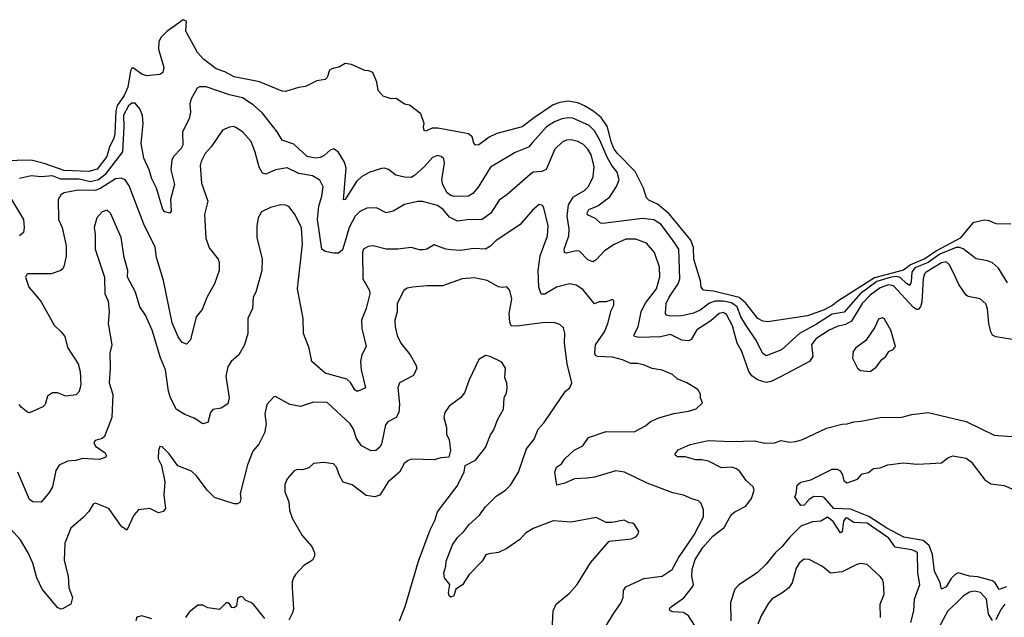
# Model space of a CAD drawing. Extents: x 2133489 to 2292442, y 756223 to 916462.
# Tile 454 of 463: x 2273056 to 2279016, y 894876 to 898494. Entities that reach past the tile are written whole.
import ezdxf

# ---------------------------------------------------------------- set-up
doc = ezdxf.new("R2010")
doc.units = 0

msp = doc.modelspace()

# ---------------------------------------------------------------- linework, layer by layer
at = {"layer": '0CON20XD'}
for points in [[(2279056.6, 897256.6), (2278967.4, 897257.4), (2278925, 897275.5), (2278895, 897279.6), (2278825, 897263.8), (2278748.1, 897171.9), (2278605.2, 897095), (2278535, 897046.7), (2278449.1, 897010.9), (2278405, 896976.9), (2278229.4, 896930.6), (2278009.1, 896790.9), (2277978.3, 896765), (2277925, 896737.1), (2277825, 896701.7), (2277585, 896665.6), (2277555, 896668.8), (2277525, 896685.5), (2277449.9, 896779.9), (2277411.2, 896811.2), (2277255, 896850), (2277196.2, 896856.2), (2277181.9, 896875), (2277176.8, 896913.2), (2277136.8, 897045), (2277134.8, 897115), (2277119.4, 897159.4), (2276987.8, 897317.8), (2276917, 897377), (2276865, 897401.1), (2276850, 897415), (2276832, 897475), (2276781.9, 897575), (2276675, 897683.2), (2276655, 897711.3), (2276636.2, 897755), (2276613.8, 897845), (2276575, 897902), (2276525, 897943.1), (2276475, 897973.3), (2276435, 897990), (2276375, 898000.6), (2276325, 897993.1), (2276285, 897978.4), (2276172.7, 897902.7), (2276097.1, 897845), (2275944.6, 897805.4), (2275897.7, 897782.3), (2275835, 897736), (2275815, 897734), (2275805, 897747.5), (2275795.5, 897785.5), (2275772.6, 897802.6), (2275587.6, 897837.6), (2275553, 897837), (2275515, 897818.8), (2275505, 897823.3), (2275500, 897845), (2275503.3, 897865), (2275483.3, 897925), (2275415, 897976.7), (2275385, 897983.3), (2275335, 898016.2), (2275305, 898016), (2275255, 898032), (2275226, 898065), (2275217, 898117), (2275192.5, 898175), (2275170, 898185), (2275145, 898186.2), (2275063.9, 898223.9), (2275025, 898230), (2274991.7, 898208.3), (2274945, 898197.5), (2274931.7, 898188.3), (2274916.2, 898145), (2274905, 898131.2), (2274855, 898123.8), (2274785, 898090), (2274743, 898083), (2274665, 898060), (2274645, 898061.2), (2274508.3, 898118.3), (2274355, 898148.2), (2274298.4, 898178.4), (2274245, 898196.2), (2274168.9, 898255), (2274132.7, 898295), (2274061.5, 898425), (2274065.6, 898485), (2274045, 898494.4), (2273946.6, 898423.4), (2273912.4, 898387.6), (2273898.6, 898361.4), (2273895.5, 898315), (2273929.2, 898205), (2273922.5, 898175), (2273905, 898162.5), (2273825, 898154), (2273795, 898164.2), (2273745, 898200), (2273735, 898200), (2273726, 898185), (2273709.4, 898085), (2273688.4, 898035), (2273665, 898003.1), (2273645.5, 897975), (2273637, 897943), (2273631.8, 897805), (2273625.8, 897775), (2273600, 897725), (2273583.8, 897665), (2273525, 897590), (2273475, 897574.3), (2273325, 897581.2), (2273203.4, 897623.4), (2273125, 897643.5), (2272955, 897640.4)], [(2279035, 896900.8), (2278980.5, 896990.5), (2278945, 897022.9), (2278915, 897034.3), (2278845, 897046.7), (2278767.7, 897107.7), (2278745.9, 897115.9), (2278725, 897115.4), (2278625.2, 897075), (2278555, 897024.7), (2278475, 896991.3), (2278456.2, 896965), (2278453, 896907), (2278445, 896885.5), (2278425, 896896.1), (2278385, 896933.2), (2278365, 896939.2), (2278330.8, 896935), (2278245, 896908.6), (2278144.6, 896835), (2278046.4, 896723.6), (2277975, 896711.3), (2277879.2, 896650.8), (2277776.2, 896593.8), (2277666.9, 896495), (2277575, 896459.1), (2277553.7, 896473.7), (2277512.5, 896555), (2277448.6, 896648.6), (2277421.9, 896695), (2277398.5, 896755), (2277365, 896780.5), (2277315, 896790.7), (2277265, 896790.4), (2277231.7, 896778.3), (2277175, 896736.1), (2277135, 896717.6), (2277065, 896700.3), (2276995, 896699.3), (2276971.4, 896705), (2276964.5, 896715), (2276968.9, 896775), (2276987.5, 896815), (2277041.8, 896895), (2277051.1, 896925), (2277045.3, 897105), (2277008, 897162), (2276939.6, 897255), (2276895, 897283.2), (2276825, 897291.4), (2276585, 897260.5), (2276572.6, 897262.6), (2276540.7, 897290.7), (2276493.7, 897313.7), (2276490, 897325), (2276501.4, 897345), (2276555, 897367.9), (2276627.3, 897422.7), (2276668.7, 897485), (2276683.8, 897525), (2276672, 897572), (2276640.7, 897610.7), (2276612.2, 897662.2), (2276567.5, 897765), (2276535, 897822.1), (2276504, 897854), (2276405, 897897.8), (2276375, 897900.6), (2276336.6, 897893.4), (2276293.1, 897875), (2276245.5, 897845), (2276160.3, 897749.7), (2276135, 897723.1), (2276055, 897690.8), (2275905, 897600.8), (2275830.6, 897479.4), (2275798, 897442), (2275773.4, 897426.6), (2275685, 897424.7), (2275665, 897430), (2275644.2, 897445), (2275617.1, 897495), (2275610.5, 897525), (2275627.8, 897625), (2275622.7, 897652.7), (2275606.8, 897666.8), (2275585, 897671.4), (2275555, 897660), (2275506.5, 897605), (2275445, 897550), (2275425, 897539.2), (2275385, 897540), (2275332.1, 897552.1), (2275287.6, 897587.6), (2275265, 897594.5), (2275245, 897593.3), (2275175, 897570.3), (2275127.1, 897545), (2275093.8, 897515), (2275026.5, 897405), (2275015.9, 897404.1), (2275031.5, 897595), (2275022.1, 897632.1), (2274983.8, 897693.8), (2274955, 897711.9), (2274935, 897703.8), (2274898.5, 897671.5), (2274875, 897659.5), (2274845, 897656.6), (2274795.7, 897665.7), (2274715, 897740), (2274644.3, 897765), (2274615, 897815.7), (2274525, 897928.1), (2274469.3, 897979.3), (2274405, 898021.1), (2274325, 898040), (2274185, 898087.8), (2274145, 898087.1), (2274130.4, 898079.6), (2274093.2, 898015), (2274085.4, 897984.6), (2274088.9, 897935), (2274081.8, 897895), (2274040.7, 897815), (2274042.7, 897735), (2274032.5, 897715), (2273986.9, 897665), (2273976.8, 897643.2), (2273970, 897585), (2273992.9, 897497.1), (2273969.2, 897405), (2273972.5, 897335), (2273965, 897322.5), (2273935, 897330), (2273922, 897345), (2273883.1, 897475), (2273855, 897530), (2273838.9, 897585), (2273808.1, 897655), (2273790.6, 897745), (2273802.7, 897865), (2273798.2, 897915), (2273783.2, 897955), (2273755, 897988), (2273735, 897988.1), (2273715, 897972.9), (2273684.4, 897915.6), (2273686.7, 897845), (2273677.6, 897695), (2273570.9, 897555), (2273532.4, 897525)], [(2279105, 896551.4), (2278964.5, 896574.5), (2278945, 896584.2), (2278933.7, 896603.7), (2278921.8, 896655), (2278915, 896742.5), (2278903.8, 896773.8), (2278870, 896805), (2278797.4, 896817.4), (2278785.4, 896825.4), (2278741.5, 896891.5), (2278720.9, 896935), (2278685, 897010.8), (2278665, 897027.9), (2278635, 897021.6), (2278542.7, 896965), (2278532.7, 896955), (2278524.8, 896925.2), (2278517.4, 896785), (2278507.9, 896755), (2278495, 896739.6), (2278485, 896738.9), (2278465, 896753.9), (2278345, 896882.4), (2278315, 896887.9), (2278265, 896871.1), (2278205, 896827), (2278155.2, 896775), (2278090.5, 896669.5), (2278055, 896649), (2278005, 896636.4), (2277955, 896613.6), (2277875, 896561.5), (2277850, 896525), (2277856.7, 896455), (2277837.1, 896425), (2277661.7, 896331.7), (2277605, 896303.1), (2277575, 896297.5), (2277523.1, 896313.1), (2277487.3, 896337.3), (2277468.7, 896365), (2277426.7, 896485), (2277399.7, 896535), (2277370.1, 896640.1), (2277335, 896710), (2277315, 896721.2), (2277290, 896715), (2277240, 896670), (2277155, 896617.1), (2277121.2, 896558.8), (2277105, 896548.8), (2277065, 896553.3), (2276995, 896587.7), (2276935, 896573.5), (2276805, 896569.4), (2276777.5, 896575), (2276773.3, 896585), (2276800.6, 896635), (2276818.6, 896725), (2276841.2, 896775), (2276910.4, 896865), (2276931.8, 896938.2), (2276927.9, 896995), (2276897.8, 897085), (2276850.2, 897140.2), (2276785, 897164.6), (2276724.1, 897165.9), (2276655, 897133.8), (2276595, 897095.5), (2276545, 897039.5), (2276525, 897028.9), (2276495, 897040.5), (2276445, 897091.8), (2276423.7, 897093.7), (2276365, 897081.5), (2276352.9, 897085), (2276351.5, 897105), (2276379.5, 897185), (2276381.3, 897228.7), (2276369.5, 897305), (2276377.1, 897372.9), (2276408.1, 897421.9), (2276475, 897460.8), (2276498.8, 897485), (2276527.7, 897542.3), (2276532.8, 897605), (2276515.2, 897675.2), (2276495, 897710.5), (2276468.9, 897738.9), (2276435, 897757.2), (2276395, 897766.7), (2276365, 897765.4), (2276341.9, 897755), (2276295, 897710.8), (2276242.2, 897587.8), (2276217.5, 897575), (2276165, 897570.5), (2276145, 897557.8), (2276005, 897433.1), (2275957.6, 897402.4), (2275907.3, 897322.7), (2275855, 897284.5), (2275765, 897283.2), (2275705, 897273.8), (2275658.3, 897298.3), (2275620, 897345), (2275585, 897369.1), (2275495, 897392.7), (2275465, 897392.5), (2275385, 897375.6), (2275316.7, 897335), (2275275, 897324.3), (2275215, 897355.6), (2275156.6, 897353.4), (2275115, 897332.9), (2275087.2, 897305), (2275050.4, 897235), (2275026.6, 897153.4), (2275009.5, 897100.5), (2274985, 897079.8), (2274955, 897079.8), (2274905, 897091), (2274885, 897105.5), (2274859.2, 897285), (2274865.9, 897365), (2274884.7, 897425), (2274893.2, 897483.2), (2274873.3, 897523.3), (2274828.1, 897548.1), (2274745, 897563.3), (2274675, 897596.4), (2274605, 897585.5), (2274545, 897558.2), (2274525, 897564.3), (2274505, 897601.2), (2274481.2, 897691.2), (2274455.9, 897755.9), (2274405, 897814.3), (2274365, 897840.8), (2274347, 897847), (2274325.8, 897844.2), (2274283.8, 897825), (2274214.3, 897725), (2274178.9, 897685), (2274154.4, 897635), (2274149.1, 897610.9), (2274156.9, 897505), (2274193.8, 897395), (2274174.4, 897315), (2274181.7, 897171.7), (2274203.4, 897113.4), (2274258, 897045), (2274264.1, 897024.1), (2274262.5, 896975), (2274235.6, 896895), (2274188.7, 896811.3), (2274161.2, 896738.8), (2274124.4, 896695), (2274090, 896555), (2274065, 896528.8), (2274039.1, 896539.1), (2274014.1, 896574.1), (2273978.1, 896658.1), (2273925.9, 896915), (2273883.4, 897053.4), (2273875, 897116), (2273806.4, 897256.4), (2273717.9, 897487.9), (2273694.6, 897524.6), (2273670, 897535), (2273635, 897529.7), (2273546.8, 897473.2), (2273515, 897459.8), (2273408.8, 897461.2), (2273324.7, 897445.3), (2273305, 897434), (2273289.2, 897405), (2273290, 897285), (2273312.5, 897235), (2273337.3, 897125), (2273336.9, 897063.1), (2273324.2, 897005), (2273316.2, 896985), (2273305, 896976.2), (2273245.9, 896955.9), (2273105, 896955.8), (2273098.8, 896951.2), (2273091.4, 896935), (2273110.9, 896875), (2273158.9, 896818.9), (2273185.9, 896785.9), (2273264.4, 896645), (2273306.9, 896605), (2273328.6, 896575), (2273345, 896510), (2273410.4, 896410.4), (2273420.9, 896365), (2273426.5, 896285), (2273415, 896243.3), (2273397, 896223), (2273335, 896213.8), (2273284.1, 896234.1), (2273254.2, 896235.8), (2273224, 896215), (2273209.2, 896165), (2273195, 896150), (2273115, 896113.3), (2273105, 896116.7), (2273065, 896147.5), (2273051.9, 896165)], [(2273532.4, 897525), (2273485, 897512.4), (2273415, 897529.5), (2273305, 897528.9), (2273255, 897549.5), (2273185, 897542.9), (2273125, 897549.2), (2273055, 897532.5)], [(2272999.4, 897415), (2273078.2, 897285), (2273083.3, 897235), (2273079.2, 897205), (2273055, 897185.7)], [(2276570, 894765), (2276643.3, 894885), (2276697.5, 894965), (2276708.2, 894995), (2276711.8, 895038.2), (2276725, 895060), (2276835, 895109.6), (2276945, 895124.5), (2277005.3, 895164.7), (2277042.9, 895235), (2277138.8, 895375), (2277195.7, 895485), (2277195.7, 895525.7), (2277181.2, 895565), (2277165, 895581.2), (2277125, 895592), (2277075, 895615.8), (2277009.2, 895629.2), (2276855, 895687.9), (2276716.7, 895755), (2276665, 895761.8), (2276535, 895723.8), (2276491.8, 895718.2), (2276415, 895714.4), (2276355, 895688.6), (2276306.7, 895676.7), (2276295.6, 895755), (2276304.5, 895785.5), (2276336, 895805), (2276356.2, 895835), (2276411.7, 895888.3), (2276465, 895914), (2276498.8, 895965), (2276605, 896000.5), (2276775, 895999.1), (2276843.8, 896035), (2276875, 896060.8), (2276925, 896082.5), (2277015, 896110), (2277105, 896124.2), (2277151.7, 896138.3), (2277190, 896175), (2277177.5, 896205), (2277177, 896227), (2277160, 896255), (2277095, 896296.2), (2277035, 896320), (2277006.7, 896345), (2276945, 896371.4), (2276885, 896383.1), (2276832.5, 896405), (2276795, 896413.1), (2276755, 896412.2), (2276705, 896434.5), (2276645, 896450), (2276553.9, 896453.9), (2276541.9, 896461.9), (2276536.5, 896475), (2276541.2, 896525), (2276595, 896603.8), (2276615.6, 896655), (2276635.6, 896734.4), (2276653.3, 896765), (2276651.7, 896791.7), (2276645, 896800), (2276605, 896786.2), (2276564, 896786), (2276535, 896773.8), (2276465, 896861.4), (2276425, 896887.8), (2276385, 896894.5), (2276305, 896875.6), (2276235, 896832.5), (2276212.6, 896832.6), (2276198.7, 896875), (2276194.3, 896975), (2276206.1, 897065), (2276250.9, 897185), (2276255.5, 897245.5), (2276228.6, 897355), (2276219.7, 897369.7), (2276200, 897375), (2276159.8, 897340.2), (2276085, 897254.3), (2275937.1, 897155), (2275905, 897122.2), (2275875, 897105.5), (2275805, 897108.2), (2275725, 897097.5), (2275665, 897100.5), (2275635, 897105.6), (2275565, 897132), (2275520, 897105), (2275499.1, 897100.9), (2275475, 897101.1), (2275425, 897114.2), (2275345.5, 897104.5), (2275275, 897104.4), (2275195, 897125.7), (2275165, 897120.8), (2275136.7, 897105), (2275131.4, 897085), (2275133.1, 896925), (2275172.7, 896855), (2275176.2, 896835), (2275153.8, 896745), (2275124.4, 896675), (2275127.8, 896625), (2275154, 896515), (2275126, 896465), (2275119.4, 896425), (2275122.5, 896375), (2275148.1, 896265), (2275105, 896244.4), (2275095, 896244.4), (2275085, 896253.1), (2275058.3, 896298.3), (2275037, 896317), (2274904.1, 896354.1), (2274823.8, 896423.8), (2274807.5, 896505), (2274773.4, 896595), (2274772, 896685), (2274737.8, 896865), (2274767.5, 897135), (2274761.5, 897235), (2274719.3, 897319.3), (2274685, 897362.5), (2274665, 897371.4), (2274636.8, 897373.2), (2274573.6, 897356.4), (2274519.7, 897330.3), (2274500, 897295), (2274491.9, 897245), (2274491.1, 897175), (2274523.3, 897045), (2274520.8, 896975), (2274485.7, 896844.3), (2274468.8, 896815), (2274464.3, 896745), (2274435.8, 896685), (2274436.9, 896595), (2274417.1, 896525), (2274382.5, 896465), (2274336.4, 896423.6), (2274315, 896392.5), (2274304.5, 896335), (2274323.1, 896205), (2274315, 896167.5), (2274275, 896141.2), (2274225, 896133.8), (2274210.8, 896115), (2274194.2, 896055.8), (2274165, 896047.1), (2274112.4, 896082.4), (2274055, 896103.6), (2274005, 896133.6), (2273968.5, 896205), (2273956.9, 896245), (2273938.5, 896375), (2273907.2, 896447.2), (2273858.5, 896615), (2273816.7, 896705), (2273783.5, 896755), (2273756.7, 896845), (2273708.8, 896935), (2273710.6, 896975), (2273688.1, 897055), (2273669.6, 897175), (2273605, 897323.3), (2273585, 897340), (2273555, 897331.2), (2273522.2, 897295), (2273506.5, 897235), (2273512.5, 897195), (2273512.2, 897105), (2273569.2, 896935), (2273572, 896835), (2273590.8, 896790.8), (2273598, 896725), (2273592, 896655), (2273614, 896525), (2273600.6, 896475), (2273604.3, 896385), (2273596.9, 896295), (2273620, 896225), (2273612.5, 896085), (2273568.8, 895971.2), (2273555, 895958.8), (2273512.9, 895947.1), (2273504.2, 895935), (2273515, 895912.5), (2273572.3, 895872.3), (2273580, 895855), (2273576.7, 895845), (2273538.6, 895831.4), (2273432.9, 895837.1), (2273394.6, 895824.6), (2273345, 895821.4), (2273295, 895797.5), (2273274.3, 895765), (2273254.2, 895665), (2273235, 895631.2), (2273185, 895573.8), (2273135, 895574.3), (2273115, 895588.6), (2273043.6, 895755)], [(2276276.4, 894755), (2276284.6, 894915), (2276303.1, 894955), (2276385, 895022), (2276430, 895075), (2276512, 895205), (2276624.1, 895335.9), (2276759.3, 895350.7), (2276785, 895362.5), (2276800.7, 895379.3), (2276803.3, 895395), (2276778.3, 895438.3), (2276766.4, 895446.4), (2276745, 895447.5), (2276715, 895463.3), (2276640.7, 895449.3), (2276605, 895450), (2276545, 895480), (2276395, 895450.8), (2276285, 895460), (2276165, 895412.5), (2276118.6, 895385), (2276083.7, 895346.4), (2276005, 895292.9), (2275955, 895268.8), (2275895, 895260.8), (2275877.1, 895252.9), (2275854.4, 895215), (2275776.2, 895135), (2275736.8, 895073.2), (2275696.7, 895045), (2275683.8, 895005), (2275665, 894998), (2275655.8, 895005.8), (2275650.8, 895025), (2275658.8, 895075), (2275626.7, 895115), (2275623.8, 895145), (2275636, 895185), (2275637.5, 895215), (2275676.7, 895315), (2275705, 895359.2), (2275745.3, 895394.7), (2275775, 895435.6), (2275840, 895495), (2275875.9, 895544.1), (2275940.5, 895609.5), (2275997.1, 895645), (2276027.8, 895675), (2276075, 895754), (2276123.6, 895895), (2276170, 895955), (2276194.4, 896015), (2276230.6, 896055), (2276360, 896245), (2276386.7, 896265), (2276398.8, 896295), (2276370.6, 896410.6), (2276354.4, 896535), (2276355.6, 896595.6), (2276348, 896628), (2276325, 896649.2), (2276295, 896659.2), (2276235, 896661.1), (2276065, 896637.7), (2276031.5, 896641.5), (2276022.9, 896662.9), (2276018.9, 896715), (2276034.4, 896804.4), (2276022, 896855), (2276005, 896876.7), (2275978, 896872), (2275955, 896875.8), (2275885, 896915.5), (2275808.7, 896931.3), (2275735, 896924.4), (2275615, 896882.5), (2275525, 896883.1), (2275434.4, 896875.6), (2275401.3, 896868.7), (2275381.2, 896855), (2275341.4, 896775), (2275340.5, 896725), (2275327.5, 896675), (2275328.1, 896635), (2275341.7, 896581.7), (2275363.5, 896535), (2275420, 896465), (2275454, 896405), (2275458.8, 896385), (2275439.5, 896340.5), (2275354.4, 896295), (2275344.5, 896264.5), (2275355.4, 896165.4), (2275351.4, 896115), (2275334.3, 896085.7), (2275285, 896060), (2275269.7, 896040.3), (2275245.7, 895925), (2275235, 895906.7), (2275212.5, 895885), (2275182.9, 895882.9), (2275124.7, 895914.7), (2275095, 895959.2), (2275076.8, 896015), (2275056.8, 896046.8), (2274916.4, 896176.4), (2274835, 896177.5), (2274755, 896153.1), (2274690, 896165), (2274605, 896213.3), (2274595, 896210), (2274552.5, 896165), (2274540, 896105), (2274547.5, 896045), (2274537.9, 895992.1), (2274503.8, 895925), (2274467.6, 895882.4), (2274435, 895798.8), (2274390, 895625), (2274393.8, 895595), (2274389.3, 895570.7), (2274375, 895562.5), (2274355, 895563.3), (2274235, 895601.4), (2274190.6, 895645), (2274125, 895732), (2274095, 895760.6), (2274013.2, 895793.2), (2273960, 895865), (2273918.3, 895908.3), (2273905, 895910), (2273896.7, 895885), (2273894.2, 895835), (2273913.3, 895795), (2273934, 895695), (2273927.5, 895615), (2273937.5, 895535), (2273925, 895516), (2273895, 895507.5), (2273844.1, 895534.1), (2273774.3, 895525.7), (2273745.6, 895494.4), (2273705, 895404), (2273672.5, 895425), (2273594.6, 895534.6), (2273515, 895566), (2273500.3, 895559.7), (2273473.4, 895516.6), (2273440.6, 895479.4), (2273364.7, 895415.3), (2273327.9, 895325), (2273325, 895220), (2273349.1, 895125), (2273353.6, 895053.6), (2273375.7, 894995), (2273366.2, 894955), (2273315, 894926), (2273305, 894924), (2273284, 894935), (2273191.8, 895045), (2273159.6, 895115), (2273135, 895204.2), (2273106.8, 895266.8), (2273060.8, 895345), (2272977.5, 895435)], [(2278205, 896363.3), (2278239.5, 896390.5), (2278274.3, 896435.7), (2278297.7, 896452.3), (2278316.7, 896485), (2278342.5, 896497.5), (2278357.5, 896515), (2278328.8, 896615), (2278290.5, 896680.5), (2278279.2, 896689.2), (2278255, 896680), (2278231.2, 896628.8), (2278177.5, 896552.5), (2278116.2, 896505), (2278102, 896485), (2278098, 896445), (2278127.5, 896385), (2278145, 896370), (2278205, 896363.3)], [(2275354.7, 894855.2), (2275389.8, 894940.2), (2275470.4, 895215), (2275541.4, 895405), (2275569.1, 895460.9), (2275584.4, 895515), (2275702.1, 895667.9), (2275746, 895755), (2275753.3, 895795), (2275815, 895826.2), (2275875, 895903.3), (2275905, 895980), (2275925, 896010), (2275948.3, 896071.7), (2275984.2, 896135), (2275988.8, 896205), (2276002, 896235), (2276005.9, 896265.9), (2276004, 896295), (2275992.5, 896325), (2275996, 896385), (2275975, 896420), (2275904.2, 896454.2), (2275875, 896461.2), (2275835, 896436.2), (2275776.1, 896313.9), (2275748, 896235), (2275723.8, 896205), (2275655, 896153.8), (2275630, 896115), (2275624, 896085), (2275639.2, 896025), (2275638.8, 895985), (2275655, 895950), (2275664, 895885), (2275653.8, 895846.2), (2275605, 895841.2), (2275565, 895828.8), (2275427.3, 895832.7), (2275406.7, 895825), (2275383.7, 895806.3), (2275355, 895754.3), (2275286, 895695), (2275236, 895615), (2275205.6, 895604.4), (2275154, 895614), (2275067.6, 895677.6), (2275014.4, 895694.4), (2274990.8, 895735), (2274974.4, 895785), (2274955, 895805.8), (2274895, 895814), (2274835, 895806), (2274805, 895781.2), (2274787.5, 895775), (2274765, 895768.8), (2274735, 895770.8), (2274717, 895763), (2274674, 895715), (2274661.2, 895678.8), (2274660, 895635), (2274684.4, 895574.4), (2274689.4, 895525), (2274705.8, 895475), (2274765, 895371.2), (2274824.4, 895304.4), (2274840, 895265), (2274840, 895245), (2274828.8, 895221.2), (2274775, 895188.8), (2274724.6, 895135.4), (2274712.9, 895115), (2274705, 895090), (2274704.2, 895055), (2274712.9, 894925), (2274708.1, 894901.9), (2274685, 894859.2)], [(2277145, 894822.5), (2277103.8, 894885), (2277075, 894905.4), (2277009.4, 894909.4), (2276994.2, 894915), (2276989.2, 894925), (2276994, 894935), (2277076.2, 894993.8), (2277129.5, 895060.5), (2277134.1, 895075), (2277124.3, 895125), (2277126.5, 895165), (2277144.9, 895225.1), (2277191, 895299), (2277252.3, 895367.7), (2277319.6, 895420.4), (2277363.7, 895496.3), (2277385.6, 895514.4), (2277450.9, 895549.1), (2277485.7, 895595), (2277501.9, 895645), (2277496.5, 895665), (2277453.5, 895703.5), (2277415, 895759.3), (2277395, 895775.2), (2277365, 895784.2), (2277305, 895781.2), (2277225, 895820.4), (2277185, 895829.5), (2277149.2, 895829.2), (2277085, 895847.5), (2277037.7, 895847.7), (2277026.7, 895855), (2277023.8, 895865), (2277040.9, 895889.1), (2277115, 895921.4), (2277224.4, 895945.6), (2277365, 895940), (2277505, 895944.4), (2277565, 895930.6), (2277625, 895931.4), (2277665, 895945.7), (2277715, 895937.1), (2277755, 895940), (2277795, 895951.4), (2277939.1, 896020.9), (2278035, 896044.4), (2278065, 896046.4), (2278105, 896060), (2278147.2, 896062.8), (2278265, 896085.5), (2278395, 896086.9), (2278456.8, 896103.2), (2278555, 896115.8), (2278785, 896060.6), (2278955, 895978.2), (2279089.3, 895969.3)], [(2279029.1, 895060.9), (2278985, 895044.5), (2278961.7, 895085), (2278945, 895096.4), (2278855, 895121.2), (2278805, 895125.1), (2278736, 895144), (2278717.8, 895135), (2278695, 895111.1), (2278665, 895060.4), (2278635, 895046.2), (2278627.2, 895085), (2278594.2, 895155), (2278582.5, 895255), (2278561.4, 895311.4), (2278525, 895339.9), (2278408.9, 895361.1), (2278305, 895415.2), (2278197, 895487), (2278085, 895530.6), (2277985, 895534.4), (2277925, 895601.4), (2277915, 895605.8), (2277862.7, 895607.3), (2277835, 895588), (2277805, 895553.8), (2277785, 895552.5), (2277747.5, 895605), (2277756.4, 895623.6), (2277762, 895675), (2277785, 895694.4), (2277845, 895708.2), (2277975, 895772.9), (2278005, 895771.8), (2278022, 895762), (2278037.4, 895737.4), (2278045, 895701.2), (2278065, 895690), (2278128.1, 895711.9), (2278156.4, 895743.6), (2278195, 895752.5), (2278224.1, 895775.9), (2278265, 895781.2), (2278311.7, 895798.3), (2278405, 895811.4), (2278487, 895803), (2278567.7, 895807.7), (2278635, 895811.9), (2278675, 895842), (2278705, 895854), (2278785, 895840), (2278815, 895816.2), (2278897.6, 895707.6), (2278934.5, 895684.5), (2279015, 895672.9), (2279075, 895648.1)], [(2278450.8, 894845), (2278467.7, 894915), (2278473.3, 894985), (2278504.6, 895075), (2278492.8, 895145), (2278490, 895265), (2278480.8, 895275), (2278455, 895284.6), (2278355, 895300.6), (2278317.1, 895355), (2278185, 895445.1), (2278105, 895449.8), (2278065, 895475.4), (2278055, 895475.4), (2278043.3, 895456.8), (2278035, 895392.5), (2278025, 895388), (2278005.4, 895415), (2277980, 895455), (2277945, 895481.1), (2277905, 895457.7), (2277855, 895453.5), (2277785, 895428.1), (2277715, 895359), (2277668.5, 895301.5), (2277631, 895269), (2277575, 895196.7), (2277520, 895145), (2277408.7, 895071.3), (2277385, 895046.2), (2277358.2, 894965), (2277360.5, 894855)], [(2278267.1, 894875), (2278264.2, 894955), (2278288.6, 895015), (2278285.6, 895085), (2278279.2, 895105), (2278265, 895122), (2278185, 895196), (2278145, 895202), (2278124.3, 895195.7), (2278035, 895150), (2277965, 895142.9), (2277915, 895184), (2277835, 895225.7), (2277805, 895228), (2277776.2, 895205), (2277756.6, 895173.4), (2277731.9, 895085), (2277711.9, 895055), (2277668.8, 895021.2), (2277611.7, 894988.3), (2277588, 894962), (2277544.4, 894885), (2277523.6, 894835)], [(2274539.1, 894869.1), (2274475, 894950), (2274455, 894966.2), (2274425, 894977.5), (2274405, 895000), (2274395, 895002.5), (2274375, 894990), (2274367.5, 894945), (2274355, 894933.3), (2274340, 894935), (2274326.4, 894956.4), (2274315, 894962.5), (2274305, 894962.5), (2274265, 894922.5), (2274195, 894933.3), (2274165, 894948.8), (2274135, 894950), (2274082.3, 894907.7), (2274060, 894875)], [(2278945, 894855.4), (2278921.5, 894895), (2278908.7, 894985), (2278872.5, 895025), (2278835.4, 895034.6), (2278805, 895027.9), (2278770, 895005), (2278727.1, 894962.9), (2278675, 894914.4), (2278616.2, 894805)], [(2279019.7, 894955), (2278995, 894922.3), (2278965, 894859.5)], [(2273855, 894866.7), (2273795, 894883.8), (2273764.1, 894875.9), (2273758.8, 894855)]]:
    msp.add_lwpolyline(points, dxfattribs=at)

doc.saveas('drawing.dxf')
